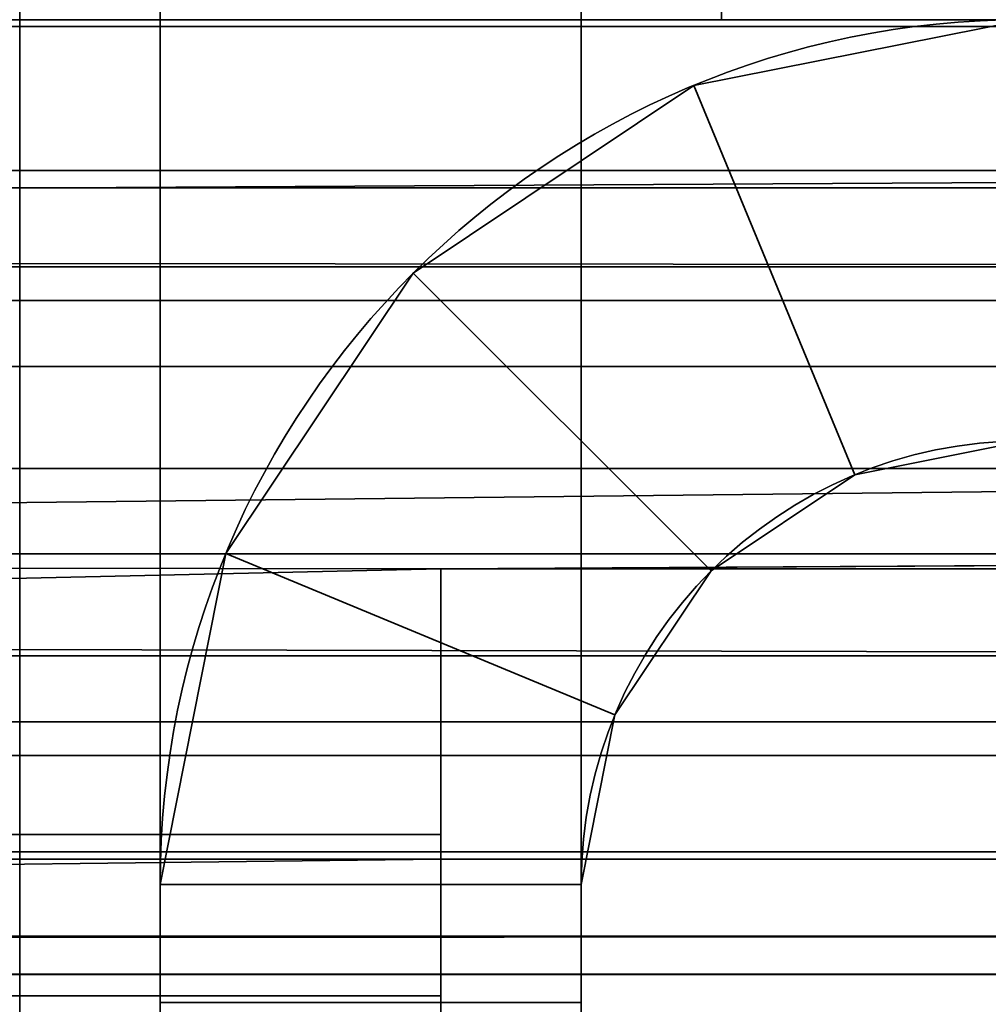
# Model space of a CAD drawing. Header units: millimetres. Extents: x -508 to 6708, y -110 to 248.
# Tile 984 of 1056: x 1851 to 1854.45, y 12.99 to 16.5. Entities that reach past the tile are written whole.
import ezdxf

# ---------------------------------------------------------------- set-up
doc = ezdxf.new("R2010")
doc.units = ezdxf.units.MM
doc.layers.add('151', color=7, linetype='Continuous', true_color=0xffffff)

# ---------------------------------------------------------------- blocks, each defined once
blk = doc.blocks.new('UG_SURFACE_002')
at = {"layer": '151', "color": 252, "linetype": 'Continuous', "lineweight": 35}
for points in [[(2057.4999, -5.3, 2215.25), (2057.4999, 229.4, 2215.25), (942.5, 229.4, 2215.25), (942.5, -5.3, 2215.25)], [(1092.5, -5.3, 2065.2499), (1092.5, 229.4, 2065.2499), (1907.5, 229.4, 2065.2499), (1907.5, -5.3, 2065.2499)]]:
    blk.add_3dface(points, dxfattribs=at)
blk = doc.blocks.new('UG_SURFACE_256')
at = {"layer": '151', "color": 252, "linetype": 'Continuous', "lineweight": 35}
for points in [[(1135.5, -22.22, 2021.75), (1864.5, -22.22, 2021.75), (1864.5, 61.62, 2021.75), (1135.5, 61.62, 2021.75)], [(1137, -22.22, 2020.2501), (1137, 61.62, 2020.2501), (1863, 61.62, 2020.2501), (1863, -22.22, 2020.2501)]]:
    blk.add_3dface(points, dxfattribs=at)
blk = doc.blocks.new('UG_SURFACE_259')
at = {"layer": '151', "color": 7, "linetype": 'Continuous', "lineweight": 35}
for points in [[(1142.7813, 13.2362, 2014.4687), (1142.0542, 13.1003, 2015.1958), (1857.9458, 13.1003, 2015.1958)], [(1142.7813, 13.2362, 2014.4687), (1857.9458, 13.1003, 2015.1958), (1857.2187, 13.2362, 2014.4687)], [(1857.2187, 13.2362, 2014.4687), (1144.5446, 12.7553, 2012.7053), (1142.7813, 13.2362, 2014.4687)], [(1857.2187, 13.2362, 2014.4687), (1855.4554, 12.7553, 2012.7053), (1144.5446, 12.7553, 2012.7053)], [(1139.6194, 12.6455, 2017.6306), (1860.3806, 12.6455, 2017.6306), (1857.9458, 13.1003, 2015.1958), (1142.0542, 13.1003, 2015.1958)]]:
    blk.add_3dface(points, dxfattribs=at)
blk = doc.blocks.new('UG_SURFACE_262')
at = {"layer": '151', "color": 252, "linetype": 'Continuous', "lineweight": 35}
for points in [[(1810.7001, 17.08, 2018.75), (1862, 17.08, 2018.75), (1862, 16.4754, 2018.6298), (1810.7001, 16.4754, 2018.6298)], [(1810.7001, 15.9013, 2020.0155), (1862, 15.9013, 2020.0155), (1862, 17.08, 2020.2501), (1810.7001, 17.08, 2020.2501)], [(1810.7001, 16.4754, 2018.6298), (1862, 16.4754, 2018.6298), (1862, 15.9628, 2018.2872), (1810.7001, 15.9628, 2018.2872)], [(1810.7001, 15.6732, 2017.8893), (1862, 15.9628, 2018.2872), (1862, 15.6203, 2017.7746)], [(1810.7001, 15.6732, 2017.8893), (1810.7001, 15.9628, 2018.2872), (1862, 15.9628, 2018.2872)], [(1810.7001, 14.9021, 2019.3479), (1862, 14.9021, 2019.3479), (1862, 15.9013, 2020.0155), (1810.7001, 15.9013, 2020.0155)], [(1862, 15.6203, 2017.7746), (1808.2, 15.6203, 2017.7746), (1810.7001, 15.6732, 2017.8893)], [(1862, 15.5, 2017.17), (1808.2, 15.5, 2017.17), (1808.2, 15.6203, 2017.7746), (1862, 15.6203, 2017.7746)], [(1808.2, 15.5, 2017.17), (1862, 15.5, 2017.17), (1810.7001, 15.5, 2015.1505)], [(1862, 15.5, 2017.17), (1862, 15.5, 2011.8301), (1810.7001, 15.5, 2011.8301), (1810.7001, 15.5, 2015.1505)], [(1810.7001, 15.5, 2011.8301), (1862, 15.5, 2011.8301), (1862, 15.2655, 2010.6514), (1810.7001, 15.2655, 2010.6514)], [(1810.7001, 15.2655, 2010.6514), (1862, 15.2655, 2010.6514), (1862, 14.5979, 2009.6521), (1810.7001, 14.5979, 2009.6521)], [(1862, 14.9021, 2019.3479), (1810.7001, 14.9021, 2019.3479), (1810.7001, 14.3376, 2018.5719)], [(1810.7001, 14.3376, 2018.5719), (1862, 14.2345, 2018.3487), (1862, 14.9021, 2019.3479)], [(1810.7001, 14.5979, 2009.6521), (1862, 14.5979, 2009.6521), (1852.5, 14.5451, 2009.6006)], [(1852.5, 14.5451, 2009.6006), (1810.7001, 13.5987, 2008.9846), (1810.7001, 14.5979, 2009.6521)], [(1862, 14.5979, 2009.6521), (1862, 14.5451, 2009.6006), (1852.5, 14.5451, 2009.6006)], [(1852.5, 14.5451, 2009.6006), (1852.5, 13.5987, 2008.9846), (1810.7001, 13.5987, 2008.9846)], [(1852.5, 13.5987, 2008.9846), (1852.5, 14.5451, 2009.6006), (1852.5, 13.5102, 2010.6864), (1852.5, 13.0246, 2010.3703)], [(1852.5, 13.5102, 2010.6864), (1852.5, 14.5451, 2009.6006), (1862, 14.5451, 2009.6006), (1862, 13.5102, 2010.6864)], [(1810.7001, 14.3376, 2018.5719), (1808.2, 14.3376, 2018.5719), (1808.2, 14.2345, 2018.3487), (1862, 14.2345, 2018.3487)], [(1862, 14.2345, 2018.3487), (1808.2, 14.2345, 2018.3487), (1808.2, 14, 2017.17), (1862, 14, 2017.17)], [(1810.7001, 14, 2015.1505), (1862, 14, 2011.8301), (1796.8, 14, 2017.17)], [(1808.2, 14, 2017.17), (1796.8, 14, 2017.17), (1862, 14, 2011.8301)], [(1862, 14, 2011.8301), (1862, 14, 2017.17), (1808.2, 14, 2017.17)], [(1810.7001, 14, 2015.1505), (1810.7001, 14, 2011.8301), (1862, 14, 2011.8301)], [(1810.7001, 13.8797, 2011.2255), (1862, 13.8797, 2011.2255), (1862, 14, 2011.8301), (1810.7001, 14, 2011.8301)], [(1810.7001, 13.5372, 2010.7129), (1862, 13.5372, 2010.7129), (1862, 13.8797, 2011.2255), (1810.7001, 13.8797, 2011.2255)], [(1852.5, 12.42, 2008.75), (1810.7001, 12.42, 2008.75), (1810.7001, 13.5987, 2008.9846), (1852.5, 13.5987, 2008.9846)], [(1852.5, 12.42, 2008.75), (1852.5, 13.5987, 2008.9846), (1852.5, 13.0246, 2010.3703), (1852.5, 12.42, 2010.2501)], [(1852.5, 13.5102, 2010.6864), (1810.7001, 13.5372, 2010.7129), (1810.7001, 13.0246, 2010.3703)], [(1852.5, 13.5102, 2010.6864), (1862, 13.5102, 2010.6864), (1862, 13.5372, 2010.7129), (1810.7001, 13.5372, 2010.7129)], [(1810.7001, 13.0246, 2010.3703), (1852.5, 13.0246, 2010.3703), (1852.5, 13.5102, 2010.6864)], [(1852.5, 13.0246, 2010.3703), (1810.7001, 13.0246, 2010.3703), (1810.7001, 12.42, 2010.2501), (1852.5, 12.42, 2010.2501)]]:
    blk.add_3dface(points, dxfattribs=at)
blk = doc.blocks.new('UG_SURFACE_263')
at = {"layer": '151', "color": 252, "linetype": 'Continuous', "lineweight": 35}
for points in [[(1853, 18, 62.55), (1853, 13, 62.55), (1851.5, 13, 62.55), (1851.5, 18, 62.55)], [(1853, 13, 73.95), (1853, 18, 73.95), (1851.5, 18, 73.95), (1851.5, 13, 73.95)], [(1853, 18, 1933.9499), (1851.5, 18, 1933.9499), (1851.5, 13, 1933.9499), (1853, 13, 1933.9499)], [(1851.5, 18, 1922.55), (1853, 18, 1922.55), (1853, 13, 1922.55), (1851.5, 13, 1922.55)], [(1853, 18, 1623.95), (1851.5, 18, 1623.95), (1851.5, 13, 1623.95), (1853, 13, 1623.95)], [(1853, 18, 1612.55), (1853, 13, 1612.55), (1851.5, 13, 1612.55), (1851.5, 18, 1612.55)], [(1853, 13, 1313.9499), (1853, 18, 1313.9499), (1851.5, 18, 1313.9499), (1851.5, 13, 1313.9499)], [(1853, 18, 1302.55), (1853, 13, 1302.55), (1851.5, 13, 1302.55), (1851.5, 18, 1302.55)], [(1853, 18, 1003.95), (1851.5, 18, 1003.95), (1851.5, 13, 1003.95), (1853, 13, 1003.95)], [(1853, 18, 992.55), (1853, 13, 992.55), (1851.5, 13, 992.55), (1851.5, 18, 992.55)], [(1853, 13, 693.95), (1853, 18, 693.95), (1851.5, 18, 693.95), (1851.5, 13, 693.95)], [(1853, 18, 682.55), (1853, 13, 682.55), (1851.5, 13, 682.55), (1851.5, 18, 682.55)], [(1853, 18, 372.55), (1853, 13, 372.55), (1851.5, 13, 372.55), (1851.5, 18, 372.55)], [(1851.5, 13, 73.95), (1851.5, 18, 62.55), (1851.5, 13, 62.55)], [(1851.5, 13, 73.95), (1851.5, 18, 73.95), (1851.5, 18, 62.55)], [(1851.5, 13, 383.95), (1851.5, 18, 372.55), (1851.5, 13, 372.55)], [(1851.5, 13, 383.95), (1851.5, 18, 383.95), (1851.5, 18, 372.55)], [(1851.5, 13, 693.95), (1851.5, 18, 682.55), (1851.5, 13, 682.55)], [(1851.5, 13, 693.95), (1851.5, 18, 693.95), (1851.5, 18, 682.55)], [(1851.5, 13, 1003.95), (1851.5, 18, 992.55), (1851.5, 13, 992.55)], [(1851.5, 13, 1003.95), (1851.5, 18, 1003.95), (1851.5, 18, 992.55)], [(1851.5, 13, 1313.9499), (1851.5, 18, 1313.9499), (1851.5, 18, 1302.55), (1851.5, 13, 1302.55)], [(1851.5, 13, 1623.95), (1851.5, 18, 1612.55), (1851.5, 13, 1612.55)], [(1851.5, 13, 1623.95), (1851.5, 18, 1623.95), (1851.5, 18, 1612.55)], [(1851.5, 13, 1933.9499), (1851.5, 18, 1933.9499), (1851.5, 18, 1922.55), (1851.5, 13, 1922.55)], [(1853, 18, 383.95), (1851.5, 18, 383.95), (1851.5, 13, 383.95), (1853, 13, 383.95)], [(1853, 13, 1922.55), (1853, 18, 1933.9499), (1853, 13, 1933.9499)], [(1853, 13, 1922.55), (1853, 18, 1922.55), (1853, 18, 1933.9499)], [(1853, 13, 682.55), (1853, 18, 682.55), (1853, 18, 693.95), (1853, 13, 693.95)], [(1853, 13, 1612.55), (1853, 18, 1623.95), (1853, 13, 1623.95)], [(1853, 13, 1612.55), (1853, 18, 1612.55), (1853, 18, 1623.95)], [(1853, 13, 372.55), (1853, 18, 383.95), (1853, 13, 383.95)], [(1853, 13, 372.55), (1853, 18, 372.55), (1853, 18, 383.95)], [(1853, 13, 1302.55), (1853, 18, 1313.9499), (1853, 13, 1313.9499)], [(1853, 13, 1302.55), (1853, 18, 1302.55), (1853, 18, 1313.9499)], [(1853, 13, 62.55), (1853, 18, 73.95), (1853, 13, 73.95)], [(1853, 13, 62.55), (1853, 18, 62.55), (1853, 18, 73.95)], [(1853, 13, 992.55), (1853, 18, 992.55), (1853, 18, 1003.95), (1853, 13, 1003.95)], [(1854.58, 16.5, 2006.2499), (1853.4013, 16.2655, 2006.2499), (1853.9754, 14.8797, 2006.2499), (1854.58, 15, 2006.2499)], [(1854.58, 16.5, 2006.2499), (1854.58, 16.5, 1936.45), (1853.4013, 16.2655, 1936.45), (1853.4013, 16.2655, 2006.2499)], [(1854.58, 15, -5.75), (1853.9754, 14.8797, -5.75), (1853.4013, 16.2655, -5.75), (1854.58, 16.5, -5.75)], [(1854.58, 16.5, 60.05), (1854.58, 16.5, -5.75), (1853.4013, 16.2655, -5.75), (1853.4013, 16.2655, 60.05)], [(1854.58, 16.5, 60.05), (1853.4013, 16.2655, 60.05), (1853.9754, 14.8797, 60.05), (1854.58, 15, 60.05)], [(1854.58, 15, 1936.45), (1853.9754, 14.8797, 1936.45), (1853.4013, 16.2655, 1936.45), (1854.58, 16.5, 1936.45)], [(1854.58, 16.5, 1920.05), (1853.4013, 16.2655, 1920.05), (1853.9754, 14.8797, 1920.05), (1854.58, 15, 1920.05)], [(1854.58, 16.5, 1920.05), (1854.58, 16.5, 1626.4499), (1853.4013, 16.2655, 1626.4499), (1853.4013, 16.2655, 1920.05)], [(1854.58, 15, 1626.4499), (1853.9754, 14.8797, 1626.4499), (1853.4013, 16.2655, 1626.4499), (1854.58, 16.5, 1626.4499)], [(1854.58, 16.5, 1610.05), (1853.4013, 16.2655, 1610.05), (1853.9754, 14.8797, 1610.05), (1854.58, 15, 1610.05)], [(1854.58, 16.5, 1610.05), (1854.58, 16.5, 1316.45), (1853.4013, 16.2655, 1316.45), (1853.4013, 16.2655, 1610.05)], [(1854.58, 15, 1316.45), (1853.9754, 14.8797, 1316.45), (1853.4013, 16.2655, 1316.45), (1854.58, 16.5, 1316.45)], [(1854.58, 16.5, 1300.05), (1853.4013, 16.2655, 1300.05), (1853.9754, 14.8797, 1300.05), (1854.58, 15, 1300.05)], [(1854.58, 16.5, 1300.05), (1854.58, 16.5, 1006.4501), (1853.4013, 16.2655, 1006.4501), (1853.4013, 16.2655, 1300.05)], [(1854.58, 15, 1006.4501), (1853.9754, 14.8797, 1006.4501), (1853.4013, 16.2655, 1006.4501), (1854.58, 16.5, 1006.4501)], [(1854.58, 16.5, 990.05), (1853.4013, 16.2655, 990.05), (1853.9754, 14.8797, 990.05), (1854.58, 15, 990.05)], [(1854.58, 16.5, 990.05), (1854.58, 16.5, 696.45), (1853.4013, 16.2655, 696.45), (1853.4013, 16.2655, 990.05)], [(1854.58, 15, 696.45), (1853.9754, 14.8797, 696.45), (1853.4013, 16.2655, 696.45), (1854.58, 16.5, 696.45)], [(1854.58, 16.5, 680.05), (1853.4013, 16.2655, 680.05), (1853.9754, 14.8797, 680.05), (1854.58, 15, 680.05)], [(1854.58, 16.5, 680.05), (1854.58, 16.5, 386.45), (1853.4013, 16.2655, 386.45), (1853.4013, 16.2655, 680.05)], [(1854.58, 15, 386.45), (1853.9754, 14.8797, 386.45), (1853.4013, 16.2655, 386.45), (1854.58, 16.5, 386.45)], [(1854.58, 16.5, 370.05), (1854.58, 16.5, 76.45), (1853.4013, 16.2655, 76.45), (1853.4013, 16.2655, 370.05)], [(1854.58, 15, 76.45), (1853.9754, 14.8797, 76.45), (1853.4013, 16.2655, 76.45), (1854.58, 16.5, 76.45)], [(1854.58, 16.5, 370.05), (1853.4013, 16.2655, 370.05), (1853.9754, 14.8797, 370.05), (1854.58, 15, 370.05)], [(1853.4628, 14.5372, 2006.2499), (1853.9754, 14.8797, 2006.2499), (1853.4013, 16.2655, 2006.2499), (1852.4021, 15.5979, 2006.2499)], [(1853.4013, 16.2655, 2006.2499), (1853.4013, 16.2655, 1936.45), (1852.4021, 15.5979, 1936.45), (1852.4021, 15.5979, 2006.2499)], [(1852.4021, 15.5979, -5.75), (1853.4013, 16.2655, -5.75), (1853.9754, 14.8797, -5.75), (1853.4628, 14.5372, -5.75)], [(1853.4013, 16.2655, 60.05), (1853.4013, 16.2655, -5.75), (1852.4021, 15.5979, -5.75), (1852.4021, 15.5979, 60.05)], [(1853.4628, 14.5372, 60.05), (1853.9754, 14.8797, 60.05), (1853.4013, 16.2655, 60.05), (1852.4021, 15.5979, 60.05)], [(1852.4021, 15.5979, 1936.45), (1853.4013, 16.2655, 1936.45), (1853.9754, 14.8797, 1936.45), (1853.4628, 14.5372, 1936.45)], [(1853.4628, 14.5372, 1920.05), (1853.9754, 14.8797, 1920.05), (1853.4013, 16.2655, 1920.05), (1852.4021, 15.5979, 1920.05)], [(1853.4013, 16.2655, 1920.05), (1853.4013, 16.2655, 1626.4499), (1852.4021, 15.5979, 1626.4499), (1852.4021, 15.5979, 1920.05)], [(1852.4021, 15.5979, 1626.4499), (1853.4013, 16.2655, 1626.4499), (1853.9754, 14.8797, 1626.4499), (1853.4628, 14.5372, 1626.4499)], [(1853.4628, 14.5372, 1610.05), (1853.9754, 14.8797, 1610.05), (1853.4013, 16.2655, 1610.05), (1852.4021, 15.5979, 1610.05)], [(1853.4013, 16.2655, 1610.05), (1853.4013, 16.2655, 1316.45), (1852.4021, 15.5979, 1316.45), (1852.4021, 15.5979, 1610.05)], [(1852.4021, 15.5979, 1316.45), (1853.4013, 16.2655, 1316.45), (1853.9754, 14.8797, 1316.45), (1853.4628, 14.5372, 1316.45)], [(1853.4628, 14.5372, 1300.05), (1853.9754, 14.8797, 1300.05), (1853.4013, 16.2655, 1300.05), (1852.4021, 15.5979, 1300.05)], [(1853.4013, 16.2655, 1300.05), (1853.4013, 16.2655, 1006.4501), (1852.4021, 15.5979, 1006.4501), (1852.4021, 15.5979, 1300.05)], [(1852.4021, 15.5979, 1006.4501), (1853.4013, 16.2655, 1006.4501), (1853.9754, 14.8797, 1006.4501), (1853.4628, 14.5372, 1006.4501)], [(1853.4628, 14.5372, 990.05), (1853.9754, 14.8797, 990.05), (1853.4013, 16.2655, 990.05), (1852.4021, 15.5979, 990.05)], [(1853.4013, 16.2655, 990.05), (1853.4013, 16.2655, 696.45), (1852.4021, 15.5979, 696.45), (1852.4021, 15.5979, 990.05)], [(1852.4021, 15.5979, 696.45), (1853.4013, 16.2655, 696.45), (1853.9754, 14.8797, 696.45), (1853.4628, 14.5372, 696.45)], [(1853.4628, 14.5372, 680.05), (1853.9754, 14.8797, 680.05), (1853.4013, 16.2655, 680.05), (1852.4021, 15.5979, 680.05)], [(1853.4013, 16.2655, 680.05), (1853.4013, 16.2655, 386.45), (1852.4021, 15.5979, 386.45), (1852.4021, 15.5979, 680.05)], [(1852.4021, 15.5979, 386.45), (1853.4013, 16.2655, 386.45), (1853.9754, 14.8797, 386.45), (1853.4628, 14.5372, 386.45)], [(1853.4013, 16.2655, 370.05), (1853.4013, 16.2655, 76.45), (1852.4021, 15.5979, 76.45), (1852.4021, 15.5979, 370.05)], [(1852.4021, 15.5979, 76.45), (1853.4013, 16.2655, 76.45), (1853.9754, 14.8797, 76.45), (1853.4628, 14.5372, 76.45)], [(1853.4628, 14.5372, 370.05), (1853.9754, 14.8797, 370.05), (1853.4013, 16.2655, 370.05), (1852.4021, 15.5979, 370.05)], [(1852.4021, 15.5979, 2006.2499), (1851.7344, 14.5987, 2006.2499), (1853.1203, 14.0246, 2006.2499), (1853.4628, 14.5372, 2006.2499)], [(1852.4021, 15.5979, 2006.2499), (1852.4021, 15.5979, 1936.45), (1851.7344, 14.5987, 1936.45), (1851.7344, 14.5987, 2006.2499)], [(1853.4628, 14.5372, -5.75), (1853.1203, 14.0246, -5.75), (1851.7344, 14.5987, -5.75), (1852.4021, 15.5979, -5.75)], [(1852.4021, 15.5979, 60.05), (1852.4021, 15.5979, -5.75), (1851.7344, 14.5987, -5.75), (1851.7344, 14.5987, 60.05)], [(1852.4021, 15.5979, 60.05), (1851.7344, 14.5987, 60.05), (1853.1203, 14.0246, 60.05), (1853.4628, 14.5372, 60.05)], [(1853.4628, 14.5372, 1936.45), (1853.1203, 14.0246, 1936.45), (1851.7344, 14.5987, 1936.45), (1852.4021, 15.5979, 1936.45)], [(1852.4021, 15.5979, 1920.05), (1851.7344, 14.5987, 1920.05), (1853.1203, 14.0246, 1920.05), (1853.4628, 14.5372, 1920.05)], [(1852.4021, 15.5979, 1920.05), (1852.4021, 15.5979, 1626.4499), (1851.7344, 14.5987, 1626.4499), (1851.7344, 14.5987, 1920.05)], [(1853.4628, 14.5372, 1626.4499), (1853.1203, 14.0246, 1626.4499), (1851.7344, 14.5987, 1626.4499), (1852.4021, 15.5979, 1626.4499)], [(1852.4021, 15.5979, 1610.05), (1851.7344, 14.5987, 1610.05), (1853.1203, 14.0246, 1610.05), (1853.4628, 14.5372, 1610.05)], [(1852.4021, 15.5979, 1610.05), (1852.4021, 15.5979, 1316.45), (1851.7344, 14.5987, 1316.45), (1851.7344, 14.5987, 1610.05)], [(1853.4628, 14.5372, 1316.45), (1853.1203, 14.0246, 1316.45), (1851.7344, 14.5987, 1316.45), (1852.4021, 15.5979, 1316.45)], [(1852.4021, 15.5979, 1300.05), (1851.7344, 14.5987, 1300.05), (1853.1203, 14.0246, 1300.05), (1853.4628, 14.5372, 1300.05)], [(1852.4021, 15.5979, 1300.05), (1852.4021, 15.5979, 1006.4501), (1851.7344, 14.5987, 1006.4501), (1851.7344, 14.5987, 1300.05)], [(1853.4628, 14.5372, 1006.4501), (1853.1203, 14.0246, 1006.4501), (1851.7344, 14.5987, 1006.4501), (1852.4021, 15.5979, 1006.4501)], [(1852.4021, 15.5979, 990.05), (1851.7344, 14.5987, 990.05), (1853.1203, 14.0246, 990.05), (1853.4628, 14.5372, 990.05)], [(1852.4021, 15.5979, 990.05), (1852.4021, 15.5979, 696.45), (1851.7344, 14.5987, 696.45), (1851.7344, 14.5987, 990.05)], [(1853.4628, 14.5372, 696.45), (1853.1203, 14.0246, 696.45), (1851.7344, 14.5987, 696.45), (1852.4021, 15.5979, 696.45)], [(1852.4021, 15.5979, 680.05), (1851.7344, 14.5987, 680.05), (1853.1203, 14.0246, 680.05), (1853.4628, 14.5372, 680.05)], [(1852.4021, 15.5979, 680.05), (1852.4021, 15.5979, 386.45), (1851.7344, 14.5987, 386.45), (1851.7344, 14.5987, 680.05)], [(1853.4628, 14.5372, 386.45), (1853.1203, 14.0246, 386.45), (1851.7344, 14.5987, 386.45), (1852.4021, 15.5979, 386.45)], [(1852.4021, 15.5979, 370.05), (1852.4021, 15.5979, 76.45), (1851.7344, 14.5987, 76.45), (1851.7344, 14.5987, 370.05)], [(1853.4628, 14.5372, 76.45), (1853.1203, 14.0246, 76.45), (1851.7344, 14.5987, 76.45), (1852.4021, 15.5979, 76.45)], [(1852.4021, 15.5979, 370.05), (1851.7344, 14.5987, 370.05), (1853.1203, 14.0246, 370.05), (1853.4628, 14.5372, 370.05)], [(1853.9754, 14.8797, 2006.2499), (1853.9754, 14.8797, 1936.45), (1854.58, 15, 1936.45), (1854.58, 15, 2006.2499)], [(1853.9754, 14.8797, 60.05), (1853.9754, 14.8797, -5.75), (1854.58, 15, -5.75), (1854.58, 15, 60.05)], [(1853.9754, 14.8797, 1920.05), (1853.9754, 14.8797, 1626.4499), (1854.58, 15, 1626.4499), (1854.58, 15, 1920.05)], [(1853.9754, 14.8797, 1610.05), (1853.9754, 14.8797, 1316.45), (1854.58, 15, 1316.45), (1854.58, 15, 1610.05)], [(1853.9754, 14.8797, 1300.05), (1853.9754, 14.8797, 1006.4501), (1854.58, 15, 1006.4501), (1854.58, 15, 1300.05)], [(1853.9754, 14.8797, 990.05), (1853.9754, 14.8797, 696.45), (1854.58, 15, 696.45), (1854.58, 15, 990.05)], [(1853.9754, 14.8797, 680.05), (1853.9754, 14.8797, 386.45), (1854.58, 15, 386.45), (1854.58, 15, 680.05)], [(1853.9754, 14.8797, 370.05), (1853.9754, 14.8797, 76.45), (1854.58, 15, 76.45), (1854.58, 15, 370.05)], [(1853.4628, 14.5372, 2006.2499), (1853.4628, 14.5372, 1936.45), (1853.9754, 14.8797, 1936.45), (1853.9754, 14.8797, 2006.2499)], [(1853.4628, 14.5372, 60.05), (1853.4628, 14.5372, -5.75), (1853.9754, 14.8797, -5.75), (1853.9754, 14.8797, 60.05)], [(1853.4628, 14.5372, 1920.05), (1853.4628, 14.5372, 1626.4499), (1853.9754, 14.8797, 1626.4499), (1853.9754, 14.8797, 1920.05)], [(1853.4628, 14.5372, 1610.05), (1853.4628, 14.5372, 1316.45), (1853.9754, 14.8797, 1316.45), (1853.9754, 14.8797, 1610.05)], [(1853.4628, 14.5372, 1300.05), (1853.4628, 14.5372, 1006.4501), (1853.9754, 14.8797, 1006.4501), (1853.9754, 14.8797, 1300.05)], [(1853.4628, 14.5372, 990.05), (1853.4628, 14.5372, 696.45), (1853.9754, 14.8797, 696.45), (1853.9754, 14.8797, 990.05)], [(1853.4628, 14.5372, 680.05), (1853.4628, 14.5372, 386.45), (1853.9754, 14.8797, 386.45), (1853.9754, 14.8797, 680.05)], [(1853.4628, 14.5372, 370.05), (1853.4628, 14.5372, 76.45), (1853.9754, 14.8797, 76.45), (1853.9754, 14.8797, 370.05)], [(1853, 13.42, 2006.2499), (1853.1203, 14.0246, 2006.2499), (1851.7344, 14.5987, 2006.2499), (1851.5, 13.42, 2006.2499)], [(1851.7344, 14.5987, 2006.2499), (1851.7344, 14.5987, 1936.45), (1851.5, 13.42, 1936.45), (1851.5, 13.42, 2006.2499)], [(1851.5, 13.42, -5.75), (1851.7344, 14.5987, -5.75), (1853.1203, 14.0246, -5.75), (1853, 13.42, -5.75)], [(1851.7344, 14.5987, 60.05), (1851.7344, 14.5987, -5.75), (1851.5, 13.42, -5.75), (1851.5, 13.42, 60.05)], [(1853, 13.42, 60.05), (1853.1203, 14.0246, 60.05), (1851.7344, 14.5987, 60.05), (1851.5, 13.42, 60.05)], [(1851.5, 13.42, 1936.45), (1851.7344, 14.5987, 1936.45), (1853.1203, 14.0246, 1936.45), (1853, 13.42, 1936.45)], [(1853, 13.42, 1920.05), (1853.1203, 14.0246, 1920.05), (1851.7344, 14.5987, 1920.05), (1851.5, 13.42, 1920.05)], [(1851.7344, 14.5987, 1920.05), (1851.7344, 14.5987, 1626.4499), (1851.5, 13.42, 1626.4499), (1851.5, 13.42, 1920.05)], [(1851.5, 13.42, 1626.4499), (1851.7344, 14.5987, 1626.4499), (1853.1203, 14.0246, 1626.4499), (1853, 13.42, 1626.4499)], [(1853, 13.42, 1610.05), (1853.1203, 14.0246, 1610.05), (1851.7344, 14.5987, 1610.05), (1851.5, 13.42, 1610.05)], [(1851.7344, 14.5987, 1610.05), (1851.7344, 14.5987, 1316.45), (1851.5, 13.42, 1316.45), (1851.5, 13.42, 1610.05)], [(1851.5, 13.42, 1316.45), (1851.7344, 14.5987, 1316.45), (1853.1203, 14.0246, 1316.45), (1853, 13.42, 1316.45)], [(1853, 13.42, 1300.05), (1853.1203, 14.0246, 1300.05), (1851.7344, 14.5987, 1300.05), (1851.5, 13.42, 1300.05)], [(1851.7344, 14.5987, 1300.05), (1851.7344, 14.5987, 1006.4501), (1851.5, 13.42, 1006.4501), (1851.5, 13.42, 1300.05)], [(1851.5, 13.42, 1006.4501), (1851.7344, 14.5987, 1006.4501), (1853.1203, 14.0246, 1006.4501), (1853, 13.42, 1006.4501)], [(1853, 13.42, 990.05), (1853.1203, 14.0246, 990.05), (1851.7344, 14.5987, 990.05), (1851.5, 13.42, 990.05)], [(1851.7344, 14.5987, 990.05), (1851.7344, 14.5987, 696.45), (1851.5, 13.42, 696.45), (1851.5, 13.42, 990.05)], [(1851.5, 13.42, 696.45), (1851.7344, 14.5987, 696.45), (1853.1203, 14.0246, 696.45), (1853, 13.42, 696.45)], [(1853, 13.42, 680.05), (1853.1203, 14.0246, 680.05), (1851.7344, 14.5987, 680.05), (1851.5, 13.42, 680.05)], [(1851.7344, 14.5987, 680.05), (1851.7344, 14.5987, 386.45), (1851.5, 13.42, 386.45), (1851.5, 13.42, 680.05)], [(1851.5, 13.42, 386.45), (1851.7344, 14.5987, 386.45), (1853.1203, 14.0246, 386.45), (1853, 13.42, 386.45)], [(1851.7344, 14.5987, 370.05), (1851.7344, 14.5987, 76.45), (1851.5, 13.42, 76.45), (1851.5, 13.42, 370.05)], [(1851.5, 13.42, 76.45), (1851.7344, 14.5987, 76.45), (1853.1203, 14.0246, 76.45), (1853, 13.42, 76.45)], [(1853, 13.42, 370.05), (1853.1203, 14.0246, 370.05), (1851.7344, 14.5987, 370.05), (1851.5, 13.42, 370.05)], [(1853.1203, 14.0246, 2006.2499), (1853.1203, 14.0246, 1936.45), (1853.4628, 14.5372, 1936.45), (1853.4628, 14.5372, 2006.2499)], [(1853.1203, 14.0246, 60.05), (1853.1203, 14.0246, -5.75), (1853.4628, 14.5372, -5.75), (1853.4628, 14.5372, 60.05)], [(1853.1203, 14.0246, 1920.05), (1853.1203, 14.0246, 1626.4499), (1853.4628, 14.5372, 1626.4499), (1853.4628, 14.5372, 1920.05)], [(1853.1203, 14.0246, 1610.05), (1853.1203, 14.0246, 1316.45), (1853.4628, 14.5372, 1316.45), (1853.4628, 14.5372, 1610.05)], [(1853.1203, 14.0246, 1300.05), (1853.1203, 14.0246, 1006.4501), (1853.4628, 14.5372, 1006.4501), (1853.4628, 14.5372, 1300.05)], [(1853.1203, 14.0246, 990.05), (1853.1203, 14.0246, 696.45), (1853.4628, 14.5372, 696.45), (1853.4628, 14.5372, 990.05)], [(1853.1203, 14.0246, 680.05), (1853.1203, 14.0246, 386.45), (1853.4628, 14.5372, 386.45), (1853.4628, 14.5372, 680.05)], [(1853.1203, 14.0246, 370.05), (1853.1203, 14.0246, 76.45), (1853.4628, 14.5372, 76.45), (1853.4628, 14.5372, 370.05)], [(1853, 13.42, 2006.2499), (1853, 13.42, 1936.45), (1853.1203, 14.0246, 1936.45), (1853.1203, 14.0246, 2006.2499)], [(1853, 13.42, 60.05), (1853, 13.42, -5.75), (1853.1203, 14.0246, -5.75), (1853.1203, 14.0246, 60.05)], [(1853, 13.42, 1920.05), (1853, 13.42, 1626.4499), (1853.1203, 14.0246, 1626.4499), (1853.1203, 14.0246, 1920.05)], [(1853, 13.42, 1610.05), (1853, 13.42, 1316.45), (1853.1203, 14.0246, 1316.45), (1853.1203, 14.0246, 1610.05)], [(1853, 13.42, 1300.05), (1853, 13.42, 1006.4501), (1853.1203, 14.0246, 1006.4501), (1853.1203, 14.0246, 1300.05)], [(1853, 13.42, 990.05), (1853, 13.42, 696.45), (1853.1203, 14.0246, 696.45), (1853.1203, 14.0246, 990.05)], [(1853, 13.42, 680.05), (1853, 13.42, 386.45), (1853.1203, 14.0246, 386.45), (1853.1203, 14.0246, 680.05)], [(1853, 13.42, 370.05), (1853, 13.42, 76.45), (1853.1203, 14.0246, 76.45), (1853.1203, 14.0246, 370.05)], [(1851.5, 13.42, 2006.2499), (1851.5, 5, 2006.2499), (1853, 5, 2006.2499), (1853, 13.42, 2006.2499)], [(1853, 13.42, -5.75), (1853, 5, -5.75), (1851.5, 5, -5.75), (1851.5, 13.42, -5.75)], [(1851.5, 13.42, 60.05), (1851.5, 13, 60.05), (1853, 13, 60.05), (1853, 13.42, 60.05)], [(1853, 13.42, 1936.45), (1853, 13, 1936.45), (1851.5, 13, 1936.45), (1851.5, 13.42, 1936.45)], [(1851.5, 13.42, 1920.05), (1851.5, 13, 1920.05), (1853, 13, 1920.05), (1853, 13.42, 1920.05)], [(1853, 13.42, 1626.4499), (1853, 13, 1626.4499), (1851.5, 13, 1626.4499), (1851.5, 13.42, 1626.4499)], [(1851.5, 13.42, 1610.05), (1851.5, 13, 1610.05), (1853, 13, 1610.05), (1853, 13.42, 1610.05)], [(1853, 13.42, 1316.45), (1853, 13, 1316.45), (1851.5, 13, 1316.45), (1851.5, 13.42, 1316.45)], [(1851.5, 13.42, 1300.05), (1851.5, 13, 1300.05), (1853, 13, 1300.05), (1853, 13.42, 1300.05)], [(1853, 13.42, 1006.4501), (1853, 13, 1006.4501), (1851.5, 13, 1006.4501), (1851.5, 13.42, 1006.4501)], [(1851.5, 13.42, 990.05), (1851.5, 13, 990.05), (1853, 13, 990.05), (1853, 13.42, 990.05)], [(1853, 13.42, 696.45), (1853, 13, 696.45), (1851.5, 13, 696.45), (1851.5, 13.42, 696.45)], [(1851.5, 13.42, 680.05), (1851.5, 13, 680.05), (1853, 13, 680.05), (1853, 13.42, 680.05)], [(1853, 13.42, 386.45), (1853, 13, 386.45), (1851.5, 13, 386.45), (1851.5, 13.42, 386.45)], [(1853, 13.42, 76.45), (1853, 13, 76.45), (1851.5, 13, 76.45), (1851.5, 13.42, 76.45)], [(1851.5, 13.42, 370.05), (1851.5, 13, 370.05), (1853, 13, 370.05), (1853, 13.42, 370.05)], [(1851.5, 13, 60.05), (1851.5, 13.42, 60.05), (1851.5, 13.42, -5.75), (1851.5, 5, -5.75)], [(1851.5, 13, 370.05), (1851.5, 13.42, 76.45), (1851.5, 13, 76.45)], [(1851.5, 13, 370.05), (1851.5, 13.42, 370.05), (1851.5, 13.42, 76.45)], [(1851.5, 13, 680.05), (1851.5, 13.42, 386.45), (1851.5, 13, 386.45)], [(1851.5, 13, 680.05), (1851.5, 13.42, 680.05), (1851.5, 13.42, 386.45)], [(1851.5, 13, 990.05), (1851.5, 13.42, 696.45), (1851.5, 13, 696.45)], [(1851.5, 13, 1300.05), (1851.5, 13.42, 1006.4501), (1851.5, 13, 1006.4501)], [(1851.5, 13, 990.05), (1851.5, 13.42, 990.05), (1851.5, 13.42, 696.45)], [(1851.5, 13, 1300.05), (1851.5, 13.42, 1300.05), (1851.5, 13.42, 1006.4501)], [(1851.5, 13, 1610.05), (1851.5, 13.42, 1316.45), (1851.5, 5, 2006.2499)], [(1851.5, 13.42, 1316.45), (1851.5, 13, 1316.45), (1851.5, 5, 2006.2499)], [(1851.5, 13, 1610.05), (1851.5, 13.42, 1610.05), (1851.5, 13.42, 1316.45)], [(1851.5, 13, 1920.05), (1851.5, 13.42, 1626.4499), (1851.5, 5, 2006.2499)], [(1851.5, 13.42, 1626.4499), (1851.5, 13, 1626.4499), (1851.5, 5, 2006.2499)], [(1851.5, 13, 1920.05), (1851.5, 13.42, 1920.05), (1851.5, 13.42, 1626.4499)], [(1851.5, 5, 2006.2499), (1851.5, 13.42, 2006.2499), (1851.5, 13.42, 1936.45), (1851.5, 13, 1936.45)], [(1853, 13, 696.45), (1853, 13.42, 990.05), (1853, 13, 990.05)], [(1853, 13, 696.45), (1853, 13.42, 696.45), (1853, 13.42, 990.05)], [(1853, 13, 1936.45), (1853, 13.42, 1936.45), (1853, 13.42, 2006.2499), (1853, 5, 2006.2499)], [(1853, 13, 1626.4499), (1853, 13.42, 1920.05), (1853, 13, 1920.05)], [(1853, 13, 386.45), (1853, 13.42, 680.05), (1853, 5, -5.75)], [(1853, 13.42, 680.05), (1853, 13, 680.05), (1853, 5, -5.75)], [(1853, 13, 1626.4499), (1853, 13.42, 1626.4499), (1853, 13.42, 1920.05)], [(1853, 13, 1316.45), (1853, 13.42, 1610.05), (1853, 13, 1610.05)], [(1853, 13, 386.45), (1853, 13.42, 386.45), (1853, 13.42, 680.05)], [(1853, 13, 1006.4501), (1853, 13.42, 1300.05), (1853, 13, 1300.05)], [(1853, 13, 76.45), (1853, 13.42, 370.05), (1853, 5, -5.75)], [(1853, 13.42, 370.05), (1853, 13, 370.05), (1853, 5, -5.75)], [(1853, 13, 1316.45), (1853, 13.42, 1316.45), (1853, 13.42, 1610.05)], [(1853, 13, 76.45), (1853, 13.42, 76.45), (1853, 13.42, 370.05)], [(1853, 13, 1006.4501), (1853, 13.42, 1006.4501), (1853, 13.42, 1300.05)], [(1853, 5, -5.75), (1853, 13.42, -5.75), (1853, 13.42, 60.05), (1853, 13, 60.05)], [(1851.5, 13, 60.05), (1851.5, 13, 62.55), (1853, 13, 62.55), (1853, 13, 60.05)], [(1851.5, 13, 73.95), (1851.5, 13, 76.45), (1853, 13, 76.45), (1853, 13, 73.95)], [(1851.5, 13, 1933.9499), (1851.5, 13, 1936.45), (1853, 13, 1936.45), (1853, 13, 1933.9499)], [(1851.5, 13, 1920.05), (1851.5, 13, 1922.55), (1853, 13, 1922.55), (1853, 13, 1920.05)], [(1851.5, 13, 1623.95), (1851.5, 13, 1626.4499), (1853, 13, 1626.4499), (1853, 13, 1623.95)], [(1851.5, 13, 1610.05), (1851.5, 13, 1612.55), (1853, 13, 1612.55), (1853, 13, 1610.05)], [(1851.5, 13, 1313.9499), (1851.5, 13, 1316.45), (1853, 13, 1316.45), (1853, 13, 1313.9499)], [(1851.5, 13, 1300.05), (1851.5, 13, 1302.55), (1853, 13, 1302.55), (1853, 13, 1300.05)], [(1851.5, 13, 1003.95), (1851.5, 13, 1006.4501), (1853, 13, 1006.4501), (1853, 13, 1003.95)], [(1851.5, 13, 990.05), (1851.5, 13, 992.55), (1853, 13, 992.55), (1853, 13, 990.05)], [(1851.5, 13, 693.95), (1851.5, 13, 696.45), (1853, 13, 696.45), (1853, 13, 693.95)], [(1851.5, 13, 680.05), (1851.5, 13, 682.55), (1853, 13, 682.55), (1853, 13, 680.05)], [(1851.5, 13, 370.05), (1851.5, 13, 372.55), (1853, 13, 372.55), (1853, 13, 370.05)], [(1851.5, 5, -5.75), (1851.5, 13, 76.45), (1851.5, 13, 73.95)], [(1851.5, 13, 73.95), (1851.5, 13, 62.55), (1851.5, 5, -5.75)], [(1851.5, 13, 62.55), (1851.5, 13, 60.05), (1851.5, 5, -5.75)], [(1851.5, 5, -5.75), (1851.5, 13, 372.55), (1851.5, 13, 370.05)], [(1851.5, 5, -5.75), (1851.5, 13, 383.95), (1851.5, 13, 372.55)], [(1851.5, 13, 370.05), (1851.5, 13, 76.45), (1851.5, 5, -5.75)], [(1851.5, 5, -5.75), (1851.5, 13, 386.45), (1851.5, 13, 383.95)], [(1851.5, 5, -5.75), (1851.5, 13, 682.55), (1851.5, 13, 680.05)], [(1851.5, 5, -5.75), (1851.5, 13, 992.55), (1851.5, 13, 990.05)], [(1851.5, 5, -5.75), (1851.5, 13, 693.95), (1851.5, 13, 682.55)], [(1851.5, 13, 680.05), (1851.5, 13, 386.45), (1851.5, 5, -5.75)], [(1851.5, 5, -5.75), (1851.5, 13, 1003.95), (1851.5, 13, 992.55)], [(1851.5, 13, 990.05), (1851.5, 13, 696.45), (1851.5, 5, -5.75)], [(1851.5, 5, -5.75), (1851.5, 13, 696.45), (1851.5, 13, 693.95)], [(1851.5, 5, -5.75), (1851.5, 13, 1006.4501), (1851.5, 13, 1003.95)], [(1851.5, 5, -5.75), (1851.5, 13, 1300.05), (1851.5, 13, 1006.4501)], [(1851.5, 5, -5.75), (1851.5, 13, 1302.55), (1851.5, 13, 1300.05)], [(1851.5, 5, -5.75), (1851.5, 13, 1313.9499), (1851.5, 13, 1302.55)], [(1851.5, 5, 2006.2499), (1851.5, 13, 1623.95), (1851.5, 13, 1612.55)], [(1851.5, 5, 2006.2499), (1851.5, 13, 1626.4499), (1851.5, 13, 1623.95)], [(1851.5, 13, 1612.55), (1851.5, 13, 1610.05), (1851.5, 5, 2006.2499)], [(1851.5, 5, -5.75), (1851.5, 5, 2006.2499), (1851.5, 13, 1316.45), (1851.5, 13, 1313.9499)], [(1851.5, 5, 2006.2499), (1851.5, 13, 1922.55), (1851.5, 13, 1920.05)], [(1851.5, 5, 2006.2499), (1851.5, 13, 1936.45), (1851.5, 13, 1933.9499)], [(1851.5, 13, 1933.9499), (1851.5, 13, 1922.55), (1851.5, 5, 2006.2499)], [(1851.5, 13, 383.95), (1851.5, 13, 386.45), (1853, 13, 386.45), (1853, 13, 383.95)], [(1853, 5, 2006.2499), (1853, 13, 693.95), (1853, 13, 696.45)], [(1853, 5, 2006.2499), (1853, 13, 1920.05), (1853, 13, 1922.55)], [(1853, 5, 2006.2499), (1853, 13, 682.55), (1853, 13, 693.95)], [(1853, 13, 696.45), (1853, 13, 990.05), (1853, 5, 2006.2499)], [(1853, 13, 1922.55), (1853, 13, 1933.9499), (1853, 5, 2006.2499)], [(1853, 13, 1933.9499), (1853, 13, 1936.45), (1853, 5, 2006.2499)], [(1853, 5, 2006.2499), (1853, 13, 1623.95), (1853, 13, 1626.4499)], [(1853, 5, 2006.2499), (1853, 13, 1313.9499), (1853, 13, 1316.45)], [(1853, 13, 990.05), (1853, 13, 992.55), (1853, 5, 2006.2499)], [(1853, 5, 2006.2499), (1853, 13, 1612.55), (1853, 13, 1623.95)], [(1853, 13, 1626.4499), (1853, 13, 1920.05), (1853, 5, 2006.2499)], [(1853, 5, 2006.2499), (1853, 13, 1302.55), (1853, 13, 1313.9499)], [(1853, 13, 1316.45), (1853, 13, 1610.05), (1853, 5, 2006.2499)], [(1853, 5, -5.75), (1853, 13, 372.55), (1853, 13, 383.95)], [(1853, 5, 2006.2499), (1853, 13, 1610.05), (1853, 13, 1612.55)], [(1853, 5, 2006.2499), (1853, 13, 1300.05), (1853, 13, 1302.55)], [(1853, 5, -5.75), (1853, 13, 370.05), (1853, 13, 372.55)], [(1853, 13, 383.95), (1853, 13, 386.45), (1853, 5, -5.75)], [(1853, 5, 2006.2499), (1853, 13, 1006.4501), (1853, 13, 1300.05)], [(1853, 5, 2006.2499), (1853, 13, 1003.95), (1853, 13, 1006.4501)], [(1853, 5, 2006.2499), (1853, 5, -5.75), (1853, 13, 680.05), (1853, 13, 682.55)], [(1853, 5, 2006.2499), (1853, 13, 992.55), (1853, 13, 1003.95)], [(1853, 5, -5.75), (1853, 13, 73.95), (1853, 13, 76.45)], [(1853, 5, -5.75), (1853, 13, 60.05), (1853, 13, 62.55)], [(1853, 13, 62.55), (1853, 13, 73.95), (1853, 5, -5.75)]]:
    blk.add_3dface(points, dxfattribs=at)
blk = doc.blocks.new('UG_SURFACE_277')
at = {"layer": '151', "color": 41, "linetype": 'Continuous', "lineweight": 35}
for points in [[(1853.5, 18.5, 2010.7501), (1853.5, 16.5, 2010.7501), (1146.5, 16.5, 2010.7501), (1146.5, 18.5, 2010.7501)], [(1860.5, 18, 2017.75), (1859, 16.5, 2016.2499), (1853.5, 16.5, 2010.7501), (1853.5, 18.5, 2010.7501)], [(1859, 16.5, 2016.2499), (1860.5, 18, 2017.75), (1139.5, 18, 2017.75), (1141, 16.5, 2016.2499)], [(1853.5, 16.5, 2010.7501), (1859, 16.5, 2016.2499), (1141, 16.5, 2016.2499), (1146.5, 16.5, 2010.7501)]]:
    blk.add_3dface(points, dxfattribs=at)
blk = doc.blocks.new('UG_SURFACE_288')
at = {"layer": '151', "color": 41, "linetype": 'Continuous', "lineweight": 35}
for points in [[(1846.65, 10.15, -4.75), (1846.65, 228.15, -4.75), (1858.5, 228.15, -4.75), (1858.5, 202.3, -4.75)], [(1846.65, 10.15, -4.75), (1858.5, 202.3, -4.75), (1851, 18.5, -4.75)], [(1853.5, 18.5, -4.75), (1853.5, 16.5, -4.75), (1853.5, 16.5, 2010.7501), (1853.5, 18.5, 2010.7501)], [(1860.5, 18, -4.75), (1859, 16.5, -4.75), (1853.5, 16.5, -4.75), (1853.5, 18.5, -4.75)], [(1853.5, 18.5, 2010.7501), (1853.5, 16.5, 2010.7501), (1859, 16.5, 2016.2499), (1860.5, 18, 2017.75)], [(1853.5, 16.5, 2010.7501), (1853.5, 16.5, -4.75), (1859, 16.5, -4.75), (1859, 16.5, 2016.2499)]]:
    blk.add_3dface(points, dxfattribs=at)

msp = doc.modelspace()

# ---------------------------------------------------------------- linework, layer by layer
at = {"layer": '151', "color": 253, "linetype": 'Continuous', "lineweight": -3}
for p, q in [((1851, 18.5, 2008.25), (1851, 10.15, 2008.25)), ((1851, 10.15, 2008.25), (1851, 18.5, 2008.25)), ((1851, 10.15, -4.75), (1851, 18.5, -4.75)), ((1851.5, 13, 1612.55), (1851.5, 18, 1612.55)), ((1851.5, 13, 62.55), (1851.5, 18, 62.55)), ((1851.5, 13, 1302.55), (1851.5, 18, 1302.55)), ((1851.5, 13, 1922.55), (1851.5, 18, 1922.55)), ((1851.5, 18, 1933.95), (1851.5, 13, 1933.95)), ((1851.5, 18, 73.95), (1851.5, 13, 73.95)), ((1851.5, 18, 383.95), (1851.5, 13, 383.95)), ((1851.5, 18, 1313.95), (1851.5, 13, 1313.95)), ((1851.5, 18, 1003.95), (1851.5, 13, 1003.95)), ((1851.5, 13, 372.55), (1851.5, 18, 372.55)), ((1851.5, 18, 693.95), (1851.5, 13, 693.95)), ((1851.5, 13, 682.55), (1851.5, 18, 682.55)), ((1851.5, 18, 1623.95), (1851.5, 13, 1623.95)), ((1851.5, 13, 992.55), (1851.5, 18, 992.55)), ((1853, 18, 73.95), (1853, 13, 73.95)), ((1853, 18, 693.95), (1853, 13, 693.95)), ((1853, 13, 372.55), (1853, 18, 372.55)), ((1853, 13, 1612.55), (1853, 18, 1612.55)), ((1853, 13, 1933.95), (1853, 18, 1933.95)), ((1853, 18, 1313.95), (1853, 13, 1313.95)), ((1853, 18, 1623.95), (1853, 13, 1623.95)), ((1853, 13, 62.55), (1853, 18, 62.55)), ((1853, 18, 383.95), (1853, 13, 383.95)), ((1853, 13, 682.55), (1853, 18, 682.55)), ((1853, 18, 1003.95), (1853, 13, 1003.95)), ((1853, 13, 1302.55), (1853, 18, 1302.55)), ((1853, 13, 992.55), (1853, 18, 992.55)), ((1853, 18, 1922.55), (1853, 13, 1922.55)), ((1862, 15.5, 2017.17), (1808.2, 15.5, 2017.17)), ((1862, 15.5, 2011.83), (1810.7, 15.5, 2011.83)), ((1862, 14.5451, 2009.6006), (1852.5, 14.5451, 2009.6006)), ((1852.5, 13.5102, 2010.6863), (1852.5, 14.5451, 2009.6006)), ((1862, 14, 2017.17), (1808.2, 14, 2017.17)), ((1862, 14, 2011.83), (1810.7, 14, 2011.83)), ((1862, 13.5102, 2010.6863), (1852.5, 13.5102, 2010.6863)), ((1851.5, 13, 76.45), (1851.5, 13.42, 76.45)), ((1851.5, 13.42, 1316.45), (1851.5, 13.42, 1610.05)), ((1851.5, 13.42, 680.05), (1851.5, 13, 680.05)), ((1851.5, 13.42, 1610.05), (1851.5, 13, 1610.05)), ((1851.5, 13.42, 370.05), (1851.5, 13, 370.05)), ((1851.5, 13, 696.45), (1851.5, 13.42, 696.45)), ((1851.5, 13, 1626.45), (1851.5, 13.42, 1626.45)), ((1851.5, 13, 1316.45), (1851.5, 13.42, 1316.45)), ((1851.5, 13.42, 1300.05), (1851.5, 13, 1300.05)), ((1851.5, 13, 386.45), (1851.5, 13.42, 386.45)), ((1851.5, 13.42, -5.75), (1851.5, 13.42, 60.05)), ((1851.5, 13, 1936.45), (1851.5, 13.42, 1936.45)), ((1851.5, 13.42, 696.45), (1851.5, 13.42, 990.05)), ((1851.5, 13.42, 1006.45), (1851.5, 13.42, 1300.05)), ((1851.5, 5, -5.75), (1851.5, 13.42, -5.75)), ((1851.5, 13.42, 386.45), (1851.5, 13.42, 680.05)), ((1851.5, 13, 1006.45), (1851.5, 13.42, 1006.45)), ((1851.5, 13.42, 76.45), (1851.5, 13.42, 370.05)), ((1851.5, 13.42, 1920.05), (1851.5, 13, 1920.05)), ((1851.5, 13.42, 990.05), (1851.5, 13, 990.05)), ((1851.5, 13.42, 1936.45), (1851.5, 13.42, 2006.25)), ((1851.5, 13.42, 60.05), (1851.5, 13, 60.05)), ((1851.5, 13.42, 1626.45), (1851.5, 13.42, 1920.05)), ((1851.5, 5, 2006.25), (1851.5, 13.42, 2006.25)), ((1853, 13.42, 1316.45), (1853, 13.42, 1610.05)), ((1853, 13, 1006.45), (1853, 13.42, 1006.45)), ((1853, 5, -5.75), (1853, 13.42, -5.75)), ((1853, 13.42, 1936.45), (1853, 13, 1936.45)), ((1853, 5, 2006.25), (1853, 13.42, 2006.25)), ((1853, 13, 76.45), (1853, 13.42, 76.45)), ((1853, 13.42, 1300.05), (1853, 13, 1300.05)), ((1853, 13.42, 1626.45), (1853, 13.42, 1920.05)), ((1853, 13.42, -5.75), (1853, 13.42, 60.05)), ((1853, 13.42, 696.45), (1853, 13.42, 990.05)), ((1853, 13.42, 1006.45), (1853, 13.42, 1300.05)), ((1853, 13.42, 370.05), (1853, 13, 370.05)), ((1853, 13, 696.45), (1853, 13.42, 696.45)), ((1853, 13, 1920.05), (1853, 13.42, 1920.05)), ((1853, 13.42, 1936.45), (1853, 13.42, 2006.25)), ((1853, 13.42, 76.45), (1853, 13.42, 370.05)), ((1853, 13, 386.45), (1853, 13.42, 386.45)), ((1853, 13.42, 60.05), (1853, 13, 60.05)), ((1853, 13, 1626.45), (1853, 13.42, 1626.45)), ((1853, 13.42, 1610.05), (1853, 13, 1610.05)), ((1853, 13.42, 680.05), (1853, 13, 680.05)), ((1853, 13.42, 386.45), (1853, 13.42, 680.05)), ((1853, 13, 1316.45), (1853, 13.42, 1316.45)), ((1853, 13.42, 990.05), (1853, 13, 990.05)), ((1853, 13, 1612.55), (1851.5, 13, 1612.55)), ((1853, 13, 992.55), (1851.5, 13, 992.55)), ((1851.5, 13, 680.05), (1851.5, 13, 682.55)), ((1853, 13, 1623.95), (1851.5, 13, 1623.95)), ((1851.5, 13, 693.95), (1851.5, 13, 696.45)), ((1851.5, 13, 990.05), (1851.5, 13, 992.55)), ((1853, 13, 1922.55), (1851.5, 13, 1922.55)), ((1851.5, 13, 1920.05), (1851.5, 13, 1922.55)), ((1851.5, 13, 1300.05), (1851.5, 13, 1302.55)), ((1853, 13, 73.95), (1851.5, 13, 73.95)), ((1851.5, 13, 1610.05), (1851.5, 13, 1612.55)), ((1851.5, 13, 1933.95), (1851.5, 13, 1936.45)), ((1853, 13, 693.95), (1851.5, 13, 693.95)), ((1851.5, 13, 383.95), (1851.5, 13, 386.45)), ((1853, 13, 1936.45), (1851.5, 13, 1936.45)), ((1853, 13, 1003.95), (1851.5, 13, 1003.95)), ((1853, 13, 76.45), (1851.5, 13, 76.45)), ((1853, 13, 383.95), (1851.5, 13, 383.95)), ((1853, 13, 1313.95), (1851.5, 13, 1313.95)), ((1853, 13, 386.45), (1851.5, 13, 386.45)), ((1851.5, 13, 1003.95), (1851.5, 13, 1006.45)), ((1853, 13, 696.45), (1851.5, 13, 696.45)), ((1853, 13, 1316.45), (1851.5, 13, 1316.45)), ((1853, 13, 1920.05), (1851.5, 13, 1920.05)), ((1851.5, 13, 1623.95), (1851.5, 13, 1626.45)), ((1853, 13, 1006.45), (1851.5, 13, 1006.45)), ((1853, 13, 60.05), (1851.5, 13, 60.05)), ((1851.5, 13, 73.95), (1851.5, 13, 76.45)), ((1853, 13, 1626.45), (1851.5, 13, 1626.45)), ((1853, 13, 370.05), (1851.5, 13, 370.05)), ((1853, 13, 990.05), (1851.5, 13, 990.05)), ((1853, 13, 62.55), (1851.5, 13, 62.55)), ((1853, 13, 1302.55), (1851.5, 13, 1302.55)), ((1853, 13, 680.05), (1851.5, 13, 680.05)), ((1853, 13, 1300.05), (1851.5, 13, 1300.05)), ((1853, 13, 372.55), (1851.5, 13, 372.55)), ((1851.5, 13, 60.05), (1851.5, 13, 62.55)), ((1853, 13, 1933.95), (1851.5, 13, 1933.95)), ((1853, 13, 1610.05), (1851.5, 13, 1610.05)), ((1851.5, 13, 1313.95), (1851.5, 13, 1316.45)), ((1853, 13, 682.55), (1851.5, 13, 682.55)), ((1851.5, 13, 370.05), (1851.5, 13, 372.55)), ((1853, 13, 383.95), (1853, 13, 386.45)), ((1853, 13, 1313.95), (1853, 13, 1316.45)), ((1853, 13, 1003.95), (1853, 13, 1006.45)), ((1853, 13, 73.95), (1853, 13, 76.45)), ((1853, 13, 680.05), (1853, 13, 682.55)), ((1853, 13, 990.05), (1853, 13, 992.55)), ((1853, 13, 1933.95), (1853, 13, 1936.45)), ((1853, 13, 1610.05), (1853, 13, 1612.55)), ((1853, 13, 1300.05), (1853, 13, 1302.55)), ((1853, 13, 1623.95), (1853, 13, 1626.45)), ((1853, 13, 693.95), (1853, 13, 696.45)), ((1853, 13, 1920.05), (1853, 13, 1922.55)), ((1853, 13, 60.05), (1853, 13, 62.55)), ((1853, 13, 370.05), (1853, 13, 372.55))]:
    msp.add_line(p, q, dxfattribs=at)
for centre, radius in [((1854.58, 13.42, 1920.05), 3.08), ((1854.58, 13.42, 76.45), 3.08), ((1854.58, 13.42, 1610.05), 3.08), ((1854.58, 13.42, 370.05), 3.08), ((1854.58, 13.42, 696.45), 3.08), ((1854.58, 13.42, 1316.45), 3.08), ((1854.58, 13.42, 990.05), 3.08), ((1854.58, 13.42, 60.05), 1.58), ((1854.58, 13.42, 1626.45), 1.58), ((1854.58, 13.42, 386.45), 1.58), ((1854.58, 13.42, 1006.45), 1.58), ((1854.58, 13.42, 1936.45), 1.58), ((1854.58, 13.42, 680.05), 1.58), ((1854.58, 13.42, 1300.05), 1.58)]:
    msp.add_arc(centre, radius, 90, 180, dxfattribs=at)
at = {"layer": '151', "color": 253, "linetype": 'Continuous', "lineweight": -3, "extrusion": (0, 0, -1)}
for centre, radius in [((-1854.58, 13.42, -2006.25), 3.08), ((-1854.58, 13.42, -386.45), 3.08), ((-1854.58, 13.42, -1300.05), 3.08), ((-1854.58, 13.42, 5.75), 3.08), ((-1854.58, 13.42, -1006.45), 3.08), ((-1854.58, 13.42, -1936.45), 3.08), ((-1854.58, 13.42, -680.05), 3.08), ((-1854.58, 13.42, -60.05), 3.08), ((-1854.58, 13.42, -1626.45), 3.08), ((-1854.58, 13.42, -1610.05), 1.58), ((-1854.58, 13.42, -696.45), 1.58), ((-1854.58, 13.42, -1920.05), 1.58), ((-1854.58, 13.42, -1316.45), 1.58), ((-1854.58, 13.42, -76.45), 1.58), ((-1854.58, 13.42, -990.05), 1.58), ((-1854.58, 13.42, -370.05), 1.58), ((-1854.58, 13.42, -2006.25), 1.58), ((-1854.58, 13.42, 5.75), 1.58)]:
    msp.add_arc(centre, radius, 0, 90, dxfattribs=at)
at = {"layer": '151', "color": 253, "linetype": 'Continuous', "lineweight": -3, "extrusion": (1, 0, 0)}
msp.add_arc((12.42, 2011.83, 1852.5), 3.08, 270, 313.6276, dxfattribs=at)
at = {"layer": '151', "color": 253, "linetype": 'Continuous', "lineweight": -3, "extrusion": (-1, 0, 0)}
msp.add_arc((-12.42, 2011.83, -1852.5), 1.58, 226.3724, 270, dxfattribs=at)
at = {"layer": '151', "color": 253, "linetype": 'Continuous', "lineweight": -3}
for points in [[(1853.663, 12.2666, 2010.913), (1856.1674, 13.6068, 2013.4174), (1859.1854, 13.5654, 2016.4354), (1861.652, 12.1555, 2018.902)], [(1861.652, 12.1555, -7.75), (1859.1854, 13.5654, -7.75), (1856.1674, 13.6068, -7.75), (1853.663, 12.2666, -7.75)]]:
    msp.add_open_spline(points, degree=3, dxfattribs=at)
msp.add_open_spline([(1853.663, 12.2666, 2010.913), (1854.948, 12.9543, 2012.198), (1856.2993, 13.26, 2013.5493), (1859.0277, 13.2249, 2016.2777), (1860.3787, 12.8833, 2017.6287), (1861.652, 12.1555, 2018.902)], degree=3, knots=[0, 0, 0, 0, 0.5, 0.5, 1, 1, 1, 1], dxfattribs=at)

# ---------------------------------------------------------------- block references
for name in ['UG_SURFACE_002', 'UG_SURFACE_277', 'UG_SURFACE_288', 'UG_SURFACE_256', 'UG_SURFACE_263', 'UG_SURFACE_262', 'UG_SURFACE_259']:
    msp.add_blockref(name, (0, 0), dxfattribs=at)

doc.saveas('drawing.dxf')
